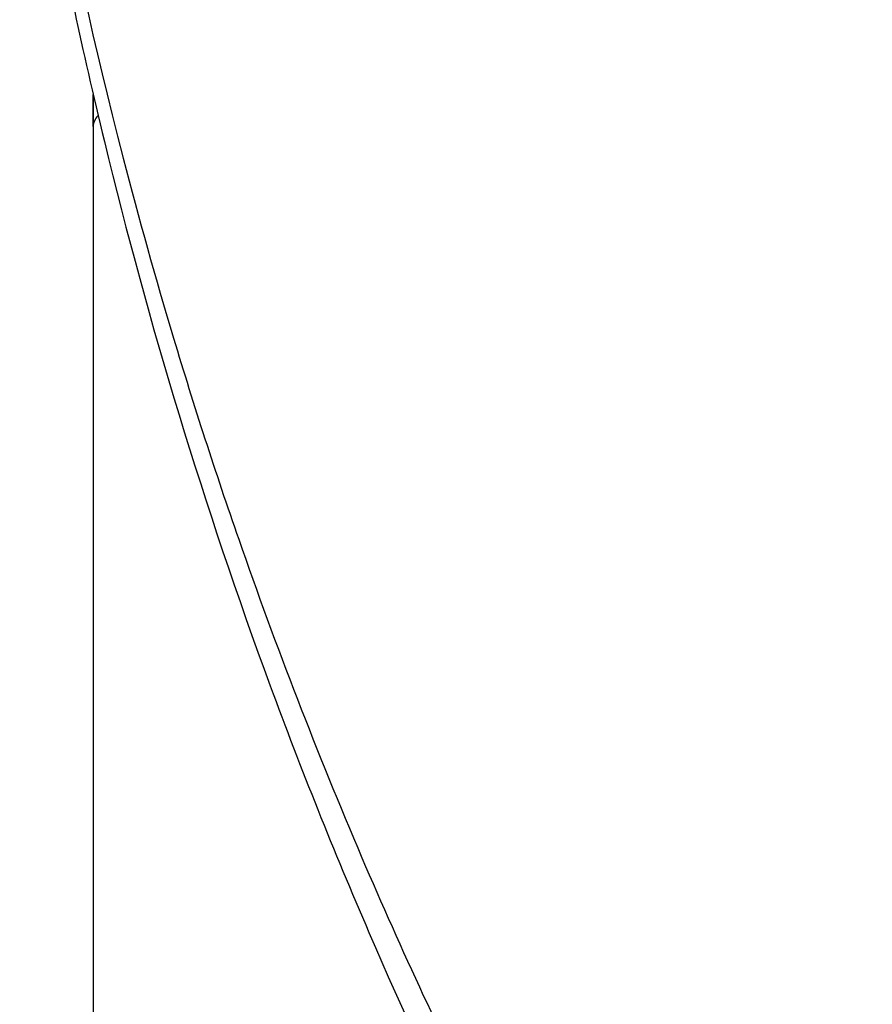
# Model space of a CAD drawing. Header units: millimetres. Extents: x 0 to 4378, y 0 to 2376.
# Tile 488 of 997: x 694 to 705, y 1225 to 1237. Entities that reach past the tile are written whole.
import ezdxf

# ---------------------------------------------------------------- set-up
doc = ezdxf.new("R2010")
doc.units = ezdxf.units.MM
doc.header["$LTSCALE"] = 0.2

# ---------------------------------------------------------------- blocks, each defined once
blk = doc.blocks.new('A$C06b8190f')
blk.add_line((-59, 736.494), (-59, 661.9))
for ratio, start_param, end_param in [(0.99871, 6.276614, 6.283188), (0.050782, 6.237943, 6.283189)]:
    blk.add_ellipse((0.149, 736.1), major_axis=(-59.149, 0), ratio=ratio, start_param=start_param, end_param=end_param)
for points, knots in [([(-45.135, 777.86), (-45.154, 777.839), (-45.353, 777.616), (-45.507, 777.443), (-45.599, 777.339), (-45.875, 777.025), (-46.056, 776.814), (-46.596, 776.181), (-46.949, 775.756), (-47.983, 774.472), (-48.644, 773.604), (-50.54, 770.97), (-51.69, 769.171), (-53.026, 766.821), (-53.314, 766.296), (-53.912, 765.166), (-54.219, 764.561), (-54.853, 763.258), (-55.176, 762.56), (-55.833, 761.065), (-56.163, 760.268), (-56.739, 758.788), (-56.989, 758.106), (-57.311, 757.18), (-57.393, 756.938), (-57.651, 756.163), (-57.82, 755.63), (-58.096, 754.717), (-58.205, 754.34), (-58.352, 753.816), (-58.391, 753.677), (-58.475, 753.369), (-58.519, 753.203), (-58.621, 752.814), (-58.678, 752.593), (-58.786, 752.164), (-58.836, 751.958), (-58.916, 751.625), (-58.946, 751.499), (-58.996, 751.284), (-59.016, 751.196), (-59.052, 751.036), (-59.069, 750.962), (-59.104, 750.805), (-59.121, 750.731), (-59.15, 750.595), (-59.161, 750.544), (-59.182, 750.45), (-59.189, 750.417), (-59.208, 750.328), (-59.223, 750.259), (-59.251, 750.126), (-59.263, 750.067), (-59.284, 749.965), (-59.293, 749.921), (-59.321, 749.778), (-59.34, 749.681), (-59.388, 749.427), (-59.416, 749.271), (-59.471, 748.953), (-59.497, 748.79), (-59.704, 747.452), (-59.813, 746.271), (-59.888, 743.778), (-59.837, 742.468), (-59.607, 740.321), (-59.377, 738.578), (-58.447, 734.991), (-58.244, 734.266), (-57.783, 732.729), (-57.52, 731.919), (-56.79, 729.82), (-56.293, 728.535), (-55.511, 726.705), (-55.263, 726.151), (-54.768, 725.084), (-54.521, 724.57), (-54.144, 723.817), (-54.022, 723.577), (-53.78, 723.109), (-53.659, 722.879), (-53.439, 722.466), (-53.341, 722.284), (-53.131, 721.899), (-53.019, 721.697), (-52.794, 721.297), (-52.681, 721.099), (-52.1, 720.093), (-51.608, 719.286), (-50.87, 718.137), (-50.64, 717.788), (-50.188, 717.116), (-49.966, 716.792), (-48.887, 715.254), (-47.979, 714.057), (-46.654, 712.442), (-46.284, 712.005), (-45.246, 710.812), (-44.561, 710.064), (-42.787, 708.223), (-41.665, 707.145), (-39.898, 705.576), (-39.294, 705.061), (-38.367, 704.301), (-38.055, 704.051), (-37.581, 703.678), (-37.422, 703.554), (-37.101, 703.307), (-36.941, 703.185), (-36.78, 703.063)], [-14.985127, -14.985127, -14.985127, -14.985127, -14.950383, -14.950383, -14.897653, -14.897653, -14.792229, -14.792229, -14.581358, -14.581358, -14.159245, -14.159245, -13.315463, -13.315463, -13.074396, -13.074396, -12.799028, -12.799028, -12.484662, -12.484662, -12.128989, -12.128989, -11.827618, -11.827618, -11.720777, -11.720777, -11.486704, -11.486704, -11.320904, -11.320904, -11.261138, -11.261138, -11.189401, -11.189401, -11.090504, -11.090504, -10.998676, -10.998676, -10.942317, -10.942317, -10.903594, -10.903594, -10.870437, -10.870437, -10.833404, -10.833404, -10.814392, -10.814392, -10.794488, -10.794488, -10.685639, -10.685639, -10.597814, -10.597814, -10.533743, -10.533743, -10.390999, -10.390999, -10.164419, -10.164419, -9.928854, -9.928854, -8.224974, -8.224974, -6.336606, -6.336606, -5.119938, -5.119938, -4.810515, -4.810515, -4.46235, -4.46235, -3.905475, -3.905475, -3.661916, -3.661916, -3.435477, -3.435477, -3.330451, -3.330451, -3.226718, -3.226718, -3.145057, -3.145057, -3.053528, -3.053528, -2.963582, -2.963582, -2.596267, -2.596267, -2.434716, -2.434716, -2.28372, -2.28372, -1.713212, -1.713212, -1.499125, -1.499125, -1.124709, -1.124709, -0.562576, -0.562576, -0.28151, -0.28151, -0.140929, -0.140929, -0.070634, -0.070634, -0.000001, -0.000001, -0.000001, -0.000001]), ([(-59.861, 743.522), (-59.861, 743.479), (-59.861, 743.436), (-59.855, 741.97), (-59.742, 740.547), (-59.478, 738.837), (-59.428, 738.542), (-59.346, 738.099), (-59.317, 737.952), (-59.266, 737.697), (-59.245, 737.596), (-59.122, 737.022), (-59.001, 736.487), (-58.327, 733.709), (-57.659, 731.51), (-56.488, 728.339), (-56.09, 727.344), (-54.844, 724.459), (-53.915, 722.581), (-52.404, 719.899), (-51.897, 719.048), (-50.856, 717.397), (-50.319, 716.589), (-48.679, 714.249), (-47.511, 712.738), (-43.911, 708.526), (-41.255, 705.92), (-37.668, 703.033), (-37.049, 702.554), (-34.042, 700.322), (-31.477, 698.688), (-27.693, 696.68), (-26.635, 696.157), (-24.604, 695.226), (-23.638, 694.813), (-21.791, 694.08), (-20.916, 693.755), (-16.912, 692.374), (-13.656, 691.534), (-9.444, 690.82), (-8.597, 690.694), (-6.468, 690.424), (-5.181, 690.302), (-2.596, 690.139), (-1.299, 690.098), (0, 690.098)], [0.3564156, 0.3564156, 0.3564156, 0.3564156, 0.3574735, 0.3574735, 0.3925774, 0.3925774, 0.3999028, 0.3999028, 0.4035745, 0.4035745, 0.4063648, 0.4063648, 0.4181873, 0.4181873, 0.4644663, 0.4644663, 0.485753, 0.485753, 0.5266159, 0.5266159, 0.5454334, 0.5454334, 0.5638445, 0.5638445, 0.5994036, 0.5994036, 0.6655638, 0.6655638, 0.6790011, 0.6790011, 0.7294086, 0.7294086, 0.7483147, 0.7483147, 0.7648625, 0.7648625, 0.7793406, 0.7793406, 0.8301111, 0.8301111, 0.8427768, 0.8427768, 0.8617727, 0.8617727, 0.8807622, 0.8807622, 0.8807622, 0.8807622]), ([(-59, 736.1), (-59, 736.189), (-59, 736.279), (-58.999, 736.401), (-58.999, 736.434), (-58.999, 736.473), (-58.999, 736.481), (-58.999, 736.489)], [0, 0, 0, 0, 0.001281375, 0.001281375, 0.001741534, 0.001741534, 0.001852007, 0.001852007, 0.001852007, 0.001852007])]:
    blk.add_open_spline(points, degree=3, knots=knots)

msp = doc.modelspace()

# ---------------------------------------------------------------- block references
msp.add_blockref('A$C06b8190f', (754.283, 499.915))

doc.saveas('drawing.dxf')
